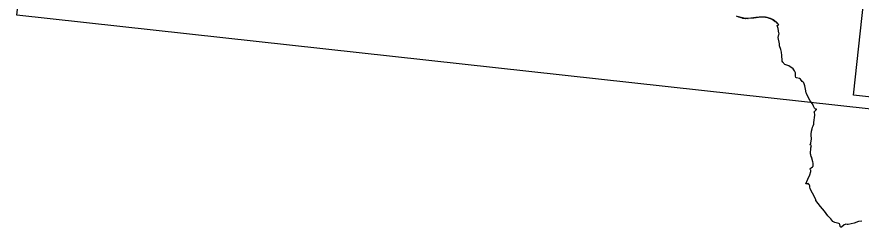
# Model space of a CAD drawing. Extents: x -678204 to -526855, y -1228851 to -1110393.
# Drawn here: x -617877 to -600114, y -1162070 to -1157650 of the extents above; entities that cross this region are included whole.
import ezdxf

# ---------------------------------------------------------------- set-up
doc = ezdxf.new("R2010")
doc.units = 0
for name, color, linetype in [('00_n_cyklo prujezdne rekreacni hlavni', 7, 'Continuous'), ('00_n_cyklo trasovani rekreacni hlavni', 7, 'Continuous'), ('_HELP', 7, 'Continuous'), ('_HELP BIG', 7, 'Continuous'), ('trasy_0001', 7, 'Continuous')]:
    doc.layers.add(name, color=color, linetype=linetype)

msp = doc.modelspace()

# ---------------------------------------------------------------- linework, layer by layer
at = {"layer": '00_n_cyklo prujezdne rekreacni hlavni'}
for p, q in [((-602666, -1157658), (-602693, -1157650)), ((-602640, -1157666), (-602666, -1157658)), ((-602608, -1157673), (-602636, -1157667)), ((-602584, -1157678), (-602604, -1157674)), ((-602552, -1157683), (-602584, -1157678)), ((-602517, -1157684), (-602546, -1157683)), ((-602496, -1157683), (-602517, -1157684)), ((-602436, -1157678), (-602490, -1157683)), ((-602327, -1157666), (-602436, -1157678)), ((-602282, -1157661), (-602327, -1157666)), ((-602260, -1157659), (-602282, -1157661)), ((-602221, -1157656), (-602260, -1157659)), ((-602185, -1157655), (-602208, -1157655)), ((-602167, -1157656), (-602185, -1157655)), ((-602136, -1157658), (-602153, -1157656)), ((-602110, -1157662), (-602125, -1157659)), ((-602070, -1157670), (-602093, -1157665)), ((-602069, -1157670), (-602070, -1157670)), ((-602031, -1157682), (-602049, -1157676)), ((-602018, -1157687), (-602031, -1157682)), ((-601991, -1157700), (-602006, -1157693)), ((-601972, -1157711), (-601991, -1157700)), ((-601946, -1157726), (-601963, -1157715)), ((-601939, -1157729), (-601946, -1157726)), ((-601910, -1157751), (-601927, -1157738)), ((-601893, -1157766), (-601910, -1157751)), ((-601878, -1157779), (-601893, -1157766)), ((-601857, -1157801), (-601870, -1157787)), ((-601845, -1157814), (-601857, -1157801))]:
    msp.add_line(p, q, dxfattribs=at)
msp.add_lwpolyline([(-600100, -1161942), (-600166, -1161955), (-600257, -1161984), (-600387, -1162018), (-600405, -1162018), (-600433, -1162010), (-600448, -1162012), (-600468, -1162023), (-600524, -1162070), (-600541, -1162068), (-600553, -1162060), (-600557, -1162053), (-600559, -1162013), (-600568, -1161999), (-600583, -1161992), (-600665, -1161973), (-600711, -1161950), (-600754, -1161895), (-600815, -1161832), (-600882, -1161738), (-600968, -1161638), (-601065, -1161507), (-601069, -1161496), (-601108, -1161404), (-601162, -1161306), (-601183, -1161260), (-601192, -1161229), (-601196, -1161203), (-601203, -1161185), (-601210, -1161177), (-601215, -1161171), (-601226, -1161156), (-601251, -1161160), (-601280, -1161158), (-601236, -1161065), (-601194, -1160971), (-601171, -1160898), (-601170, -1160885), (-601173, -1160874), (-601178, -1160864), (-601184, -1160854), (-601186, -1160845), (-601186, -1160839), (-601182, -1160835), (-601172, -1160829), (-601163, -1160826), (-601136, -1160804), (-601126, -1160786), (-601120, -1160769), (-601124, -1160739), (-601125, -1160728), (-601129, -1160696), (-601151, -1160620), (-601154, -1160609), (-601163, -1160585), (-601174, -1160551), (-601177, -1160526), (-601181, -1160492), (-601175, -1160441), (-601170, -1160405), (-601158, -1160354), (-601185, -1160341), (-601173, -1160307), (-601163, -1160255), (-601161, -1160221), (-601166, -1160129), (-601165, -1160117), (-601157, -1160054), (-601145, -1160002), (-601134, -1159971), (-601122, -1159940), (-601112, -1159907), (-601106, -1159870), (-601089, -1159715), (-601088, -1159692), (-601092, -1159665), (-601100, -1159644), (-601095, -1159638), (-601080, -1159623), (-601052, -1159596), (-601054, -1159591), (-601058, -1159589), (-601064, -1159588), (-601076, -1159587), (-601081, -1159585), (-601096, -1159570), (-601105, -1159558), (-601119, -1159528), (-601138, -1159479), (-601183, -1159412), (-601254, -1159281), (-601263, -1159261), (-601271, -1159247), (-601283, -1159167), (-601300, -1159099), (-601310, -1159054), (-601321, -1159033), (-601336, -1159019), (-601354, -1159009), (-601390, -1158961), (-601409, -1158948), (-601470, -1158932), (-601486, -1158923), (-601491, -1158898), (-601491, -1158862), (-601493, -1158826), (-601515, -1158782), (-601544, -1158744), (-601638, -1158682), (-601701, -1158659), (-601716, -1158648), (-601737, -1158630), (-601748, -1158615), (-601760, -1158601), (-601772, -1158580), (-601776, -1158569), (-601781, -1158461), (-601789, -1158392), (-601806, -1158338), (-601830, -1158255), (-601833, -1158214), (-601836, -1158184), (-601851, -1158117), (-601857, -1158080), (-601856, -1158071), (-601849, -1158055), (-601842, -1158021), (-601840, -1158004), (-601847, -1157980), (-601853, -1157964), (-601855, -1157940), (-601860, -1157891), (-601871, -1157855), (-601878, -1157832), (-601845, -1157814)], dxfattribs=at)
for centre, radius, start, end in [((-602613, -1157569), 100, 254.0952, 256.869), ((-602586, -1157576), 100, 256.8743, 259.3572), ((-602545, -1157633), 50, 261.6802, 268.5229), ((-602499, -1157583), 100, 271.5595, 274.9595), ((-602206, -1157855), 200, 90.6481, 94.4336), ((-602172, -1157855), 200, 84.6002, 88.5218), ((-602154, -1157857), 200, 81.4978, 84.6021), ((-602139, -1157859), 200, 76.7946, 81.4944), ((-602113, -1157866), 200, 71.459, 77.3644), ((-602095, -1157872), 200, 63.4573, 67.3673), ((-602066, -1157887), 200, 59.0963, 61.8817), ((-601987, -1157817), 100, 52.6167, 61.2916), ((-602014, -1157925), 200, 43.6502, 47.0976)]:
    msp.add_arc(centre, radius, start, end, dxfattribs=at)
at = {"layer": '00_n_cyklo trasovani rekreacni hlavni'}
for p, q in [((-602666, -1157658), (-602693, -1157650)), ((-602640, -1157666), (-602666, -1157658)), ((-602608, -1157673), (-602636, -1157667)), ((-602584, -1157678), (-602604, -1157674)), ((-602552, -1157683), (-602584, -1157678)), ((-602517, -1157684), (-602546, -1157683)), ((-602496, -1157683), (-602517, -1157684)), ((-602436, -1157678), (-602490, -1157683)), ((-602327, -1157666), (-602436, -1157678)), ((-602282, -1157661), (-602327, -1157666)), ((-602260, -1157659), (-602282, -1157661)), ((-602221, -1157656), (-602260, -1157659)), ((-602185, -1157655), (-602208, -1157655)), ((-602167, -1157656), (-602185, -1157655)), ((-602136, -1157658), (-602153, -1157656)), ((-602110, -1157662), (-602125, -1157659)), ((-602070, -1157670), (-602093, -1157665)), ((-602069, -1157670), (-602070, -1157670)), ((-602031, -1157682), (-602049, -1157676)), ((-602018, -1157687), (-602031, -1157682)), ((-601991, -1157700), (-602006, -1157693)), ((-601972, -1157711), (-601991, -1157700)), ((-601946, -1157726), (-601963, -1157715)), ((-601939, -1157729), (-601946, -1157726)), ((-601910, -1157751), (-601927, -1157738)), ((-601893, -1157766), (-601910, -1157751)), ((-601878, -1157779), (-601893, -1157766)), ((-601857, -1157801), (-601870, -1157787)), ((-601845, -1157814), (-601857, -1157801))]:
    msp.add_line(p, q, dxfattribs=at)
msp.add_lwpolyline([(-600100, -1161942), (-600166, -1161955), (-600257, -1161984), (-600387, -1162018), (-600405, -1162018), (-600433, -1162010), (-600448, -1162012), (-600468, -1162023), (-600524, -1162070), (-600541, -1162068), (-600553, -1162060), (-600557, -1162053), (-600559, -1162013), (-600568, -1161999), (-600583, -1161992), (-600665, -1161973), (-600711, -1161950), (-600754, -1161895), (-600815, -1161832), (-600882, -1161738), (-600968, -1161638), (-601065, -1161507), (-601069, -1161496), (-601108, -1161404), (-601162, -1161306), (-601183, -1161260), (-601192, -1161229), (-601196, -1161203), (-601203, -1161185), (-601210, -1161177), (-601215, -1161171), (-601226, -1161156), (-601251, -1161160), (-601280, -1161158), (-601236, -1161065), (-601194, -1160971), (-601171, -1160898), (-601170, -1160885), (-601173, -1160874), (-601178, -1160864), (-601184, -1160854), (-601186, -1160845), (-601186, -1160839), (-601182, -1160835), (-601172, -1160829), (-601163, -1160826), (-601136, -1160804), (-601126, -1160786), (-601120, -1160769), (-601124, -1160739), (-601125, -1160728), (-601129, -1160696), (-601151, -1160620), (-601154, -1160609), (-601163, -1160585), (-601174, -1160551), (-601177, -1160526), (-601181, -1160492), (-601175, -1160441), (-601170, -1160405), (-601158, -1160354), (-601185, -1160341), (-601173, -1160307), (-601163, -1160255), (-601161, -1160221), (-601166, -1160129), (-601165, -1160117), (-601157, -1160054), (-601145, -1160002), (-601134, -1159971), (-601122, -1159940), (-601112, -1159907), (-601106, -1159870), (-601089, -1159715), (-601088, -1159692), (-601092, -1159665), (-601100, -1159644), (-601095, -1159638), (-601080, -1159623), (-601052, -1159596), (-601054, -1159591), (-601058, -1159589), (-601064, -1159588), (-601076, -1159587), (-601081, -1159585), (-601096, -1159570), (-601105, -1159558), (-601119, -1159528), (-601138, -1159479), (-601183, -1159412), (-601254, -1159281), (-601263, -1159261), (-601271, -1159247), (-601283, -1159167), (-601300, -1159099), (-601310, -1159054), (-601321, -1159033), (-601336, -1159019), (-601354, -1159009), (-601390, -1158961), (-601409, -1158948), (-601470, -1158932), (-601486, -1158923), (-601491, -1158898), (-601491, -1158862), (-601493, -1158826), (-601515, -1158782), (-601544, -1158744), (-601638, -1158682), (-601701, -1158659), (-601716, -1158648), (-601737, -1158630), (-601748, -1158615), (-601760, -1158601), (-601772, -1158580), (-601776, -1158569), (-601781, -1158461), (-601789, -1158392), (-601806, -1158338), (-601830, -1158255), (-601833, -1158214), (-601836, -1158184), (-601851, -1158117), (-601857, -1158080), (-601856, -1158071), (-601849, -1158055), (-601842, -1158021), (-601840, -1158004), (-601847, -1157980), (-601853, -1157964), (-601855, -1157940), (-601860, -1157891), (-601871, -1157855), (-601878, -1157832), (-601845, -1157814)], dxfattribs=at)
for centre, radius, start, end in [((-602613, -1157569), 100, 254.0952, 256.869), ((-602586, -1157576), 100, 256.8743, 259.3572), ((-602545, -1157633), 50, 261.6802, 268.5229), ((-602499, -1157583), 100, 271.5595, 274.9595), ((-602206, -1157855), 200, 90.6481, 94.4336), ((-602172, -1157855), 200, 84.6002, 88.5218), ((-602154, -1157857), 200, 81.4978, 84.6021), ((-602139, -1157859), 200, 76.7946, 81.4944), ((-602113, -1157866), 200, 71.459, 77.3644), ((-602095, -1157872), 200, 63.4573, 67.3673), ((-602066, -1157887), 200, 59.0963, 61.8817), ((-601987, -1157817), 100, 52.6167, 61.2916), ((-602014, -1157925), 200, 43.6502, 47.0976)]:
    msp.add_arc(centre, radius, start, end, dxfattribs=at)
at = {"layer": '_HELP'}
msp.add_lwpolyline([(-599907, -1155939), (-595192, -1156457), (-595561, -1159815), (-600276, -1159297)], close=True, dxfattribs=at)
at = {"layer": '_HELP BIG'}
msp.add_lwpolyline([(-617877, -1157615), (-614771, -1129327), (-594626, -1131539), (-597732, -1159827)], close=True, dxfattribs=at)
at = {"layer": 'trasy_0001'}
msp.add_lwpolyline([(-600100, -1161942), (-600166, -1161955), (-600257, -1161984), (-600387, -1162018), (-600405, -1162018), (-600433, -1162010), (-600448, -1162012), (-600468, -1162023), (-600524, -1162070), (-600541, -1162068), (-600553, -1162060), (-600557, -1162053), (-600559, -1162013), (-600568, -1161999), (-600583, -1161992), (-600665, -1161973), (-600711, -1161950), (-600754, -1161895), (-600815, -1161832), (-600882, -1161738), (-600968, -1161638), (-601065, -1161507), (-601069, -1161496), (-601108, -1161404), (-601162, -1161306), (-601183, -1161260), (-601192, -1161229), (-601196, -1161203), (-601203, -1161185), (-601210, -1161177), (-601215, -1161171), (-601226, -1161156), (-601251, -1161160), (-601280, -1161158), (-601236, -1161065), (-601194, -1160971), (-601171, -1160898), (-601170, -1160885), (-601173, -1160874), (-601178, -1160864), (-601184, -1160854), (-601186, -1160845), (-601186, -1160839), (-601182, -1160835), (-601172, -1160829), (-601163, -1160826), (-601136, -1160804), (-601126, -1160786), (-601120, -1160769), (-601124, -1160739), (-601125, -1160728), (-601129, -1160696), (-601151, -1160620), (-601154, -1160609), (-601163, -1160585), (-601174, -1160551), (-601177, -1160526), (-601181, -1160492), (-601175, -1160441), (-601170, -1160405), (-601158, -1160354), (-601185, -1160341), (-601173, -1160307), (-601163, -1160255), (-601161, -1160221), (-601166, -1160129), (-601165, -1160117), (-601157, -1160054), (-601145, -1160002), (-601134, -1159971), (-601122, -1159940), (-601112, -1159907), (-601106, -1159870), (-601089, -1159715), (-601088, -1159692), (-601092, -1159665), (-601100, -1159644), (-601095, -1159638), (-601080, -1159623), (-601052, -1159596), (-601054, -1159591), (-601058, -1159589), (-601064, -1159588), (-601076, -1159587), (-601081, -1159585), (-601096, -1159570), (-601105, -1159558), (-601119, -1159528), (-601138, -1159479), (-601183, -1159412), (-601254, -1159281), (-601263, -1159261), (-601271, -1159247), (-601283, -1159167), (-601300, -1159099), (-601310, -1159054), (-601321, -1159033), (-601336, -1159019), (-601354, -1159009), (-601390, -1158961), (-601409, -1158948), (-601470, -1158932), (-601486, -1158923), (-601491, -1158898), (-601491, -1158862), (-601493, -1158826), (-601515, -1158782), (-601544, -1158744), (-601638, -1158682), (-601701, -1158659), (-601716, -1158648), (-601737, -1158630), (-601748, -1158615), (-601760, -1158601), (-601772, -1158580), (-601776, -1158569), (-601781, -1158461), (-601789, -1158392), (-601806, -1158338), (-601830, -1158255), (-601833, -1158214), (-601836, -1158184), (-601851, -1158117), (-601857, -1158080), (-601856, -1158071), (-601849, -1158055), (-601842, -1158021), (-601840, -1158004), (-601847, -1157980), (-601853, -1157964), (-601855, -1157940), (-601860, -1157891), (-601871, -1157855), (-601878, -1157832), (-601850, -1157817), (-601859, -1157805), (-601880, -1157781), (-601896, -1157764), (-601919, -1157751), (-601961, -1157721), (-602002, -1157699), (-602041, -1157682), (-602093, -1157665), (-602117, -1157661), (-602156, -1157657), (-602166, -1157656), (-602178, -1157656), (-602212, -1157657), (-602273, -1157663), (-602320, -1157667), (-602374, -1157674), (-602421, -1157679), (-602516, -1157685), (-602590, -1157681), (-602687, -1157658), (-602735, -1157637)], dxfattribs=at)

doc.saveas('drawing.dxf')
